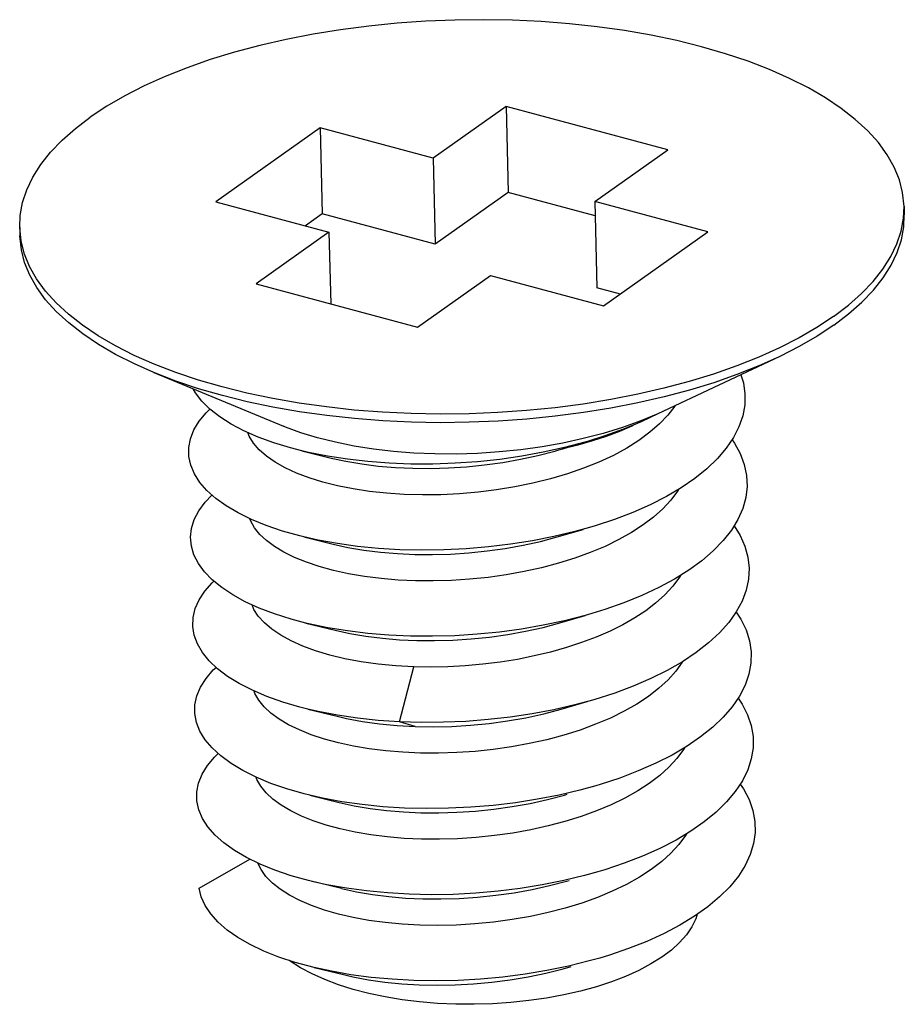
# Model space of a CAD drawing. Header units: millimetres. Extents: x 6 to 414, y 7 to 290.
# Tile 298 of 341: x 108.726 to 109.186, y 215.935 to 216.446. Entities that reach past the tile are written whole.
import ezdxf

# ---------------------------------------------------------------- set-up
doc = ezdxf.new("R2010")
doc.units = ezdxf.units.MM
doc.header["$LTSCALE"] = 23.1
doc.layers.add('03_ALL_AXES', color=7, linetype='CONTINUOUS')
doc.layers.add('20_ALL_FEATURES', color=7, linetype='CONTINUOUS')

msp = doc.modelspace()

# ---------------------------------------------------------------- linework, layer by layer
at = {"layer": '03_ALL_AXES', "color": 7, "linetype": 'Continuous'}
for p, q in [((109.18607, 216.3433), (109.18634, 216.34944)), ((109.18634, 216.34944), (109.18645, 216.34497)), ((108.72647, 216.33855), (108.72658, 216.33407)), ((108.72722, 216.3313), (108.72647, 216.33855)), ((109.1217, 216.27142), (109.05837, 216.24163)), ((108.7963, 216.26302), (108.86359, 216.23519))]:
    msp.add_line(p, q, dxfattribs=at)
for points in [[(109.18634, 216.34944), (109.18559, 216.35669), (109.18387, 216.36331), (109.18119, 216.36985), (109.17753, 216.37628), (109.17294, 216.38258), (109.16741, 216.38871), (109.16098, 216.39464), (109.15367, 216.40036), (109.14553, 216.40584), (109.13656, 216.41105), (109.12683, 216.41598), (109.11637, 216.4206), (109.10523, 216.42489), (109.09344, 216.42883), (109.08107, 216.43241), (109.06817, 216.43561), (109.05478, 216.43842), (109.04098, 216.44083), (109.02681, 216.44282), (109.01235, 216.44439), (108.99764, 216.44552), (108.98275, 216.44623), (108.96776, 216.44649), (108.95271, 216.44632), (108.93768, 216.44571), (108.92273, 216.44466), (108.90793, 216.44318), (108.89333, 216.44127), (108.879, 216.43895), (108.86501, 216.43623), (108.8514, 216.43311), (108.83825, 216.4296), (108.8256, 216.42573), (108.81351, 216.42151), (108.80203, 216.41696), (108.79122, 216.4121), (108.78111, 216.40694), (108.77177, 216.40153), (108.76318, 216.39584)], [(108.72647, 216.33855), (108.72674, 216.34469), (108.72797, 216.35139), (108.73019, 216.35806), (108.73337, 216.36467), (108.7375, 216.37119), (108.74258, 216.3776), (108.74857, 216.38386), (108.75543, 216.38994), (108.76318, 216.39584)], [(109.14974, 216.28767), (109.15748, 216.29356), (109.16435, 216.29965), (109.17034, 216.30592), (109.17542, 216.31232), (109.17955, 216.31884), (109.18273, 216.32545), (109.18495, 216.33212), (109.18618, 216.33883), (109.18645, 216.34497)], [(109.14963, 216.29215), (109.15738, 216.29805), (109.16425, 216.30413), (109.17024, 216.31039), (109.17531, 216.3168), (109.17945, 216.32332), (109.18263, 216.32993), (109.18484, 216.3366), (109.18607, 216.3433)], [(108.7963, 216.26302), (108.78609, 216.26753), (108.77636, 216.27246), (108.76739, 216.27767), (108.75924, 216.28315), (108.75194, 216.28887), (108.74551, 216.29481), (108.73998, 216.30094), (108.73538, 216.30723), (108.73173, 216.31366), (108.72904, 216.3202), (108.72733, 216.32683), (108.72658, 216.33407)], [(108.81937, 216.25916), (108.80759, 216.2631), (108.79644, 216.26739), (108.78598, 216.27201), (108.77625, 216.27694), (108.76729, 216.28215), (108.75914, 216.28763), (108.75183, 216.29335), (108.7454, 216.29928), (108.73988, 216.30541), (108.73528, 216.31171), (108.73163, 216.31814), (108.72894, 216.32468), (108.72722, 216.3313)], [(109.14963, 216.29215), (109.14104, 216.28646), (109.1317, 216.28105), (109.12159, 216.27589), (109.11078, 216.27103)], [(109.14974, 216.28767), (109.14117, 216.282), (109.13181, 216.27657), (109.1217, 216.27142)], [(109.12017, 216.27069), (109.11089, 216.26655), (109.09941, 216.262), (109.08732, 216.25778), (109.07467, 216.25391), (109.06152, 216.25041), (109.04791, 216.24729), (109.03392, 216.24456), (109.01959, 216.24224), (109.00499, 216.24034), (108.99019, 216.23886), (108.97524, 216.23781), (108.96021, 216.2372), (108.94516, 216.23702), (108.93016, 216.23729), (108.91528, 216.23799), (108.90057, 216.23913), (108.88611, 216.24069), (108.87194, 216.24268), (108.85814, 216.24509), (108.84475, 216.2479), (108.83185, 216.2511), (108.81948, 216.25468), (108.80769, 216.25862), (108.7963, 216.26302)], [(109.11078, 216.27103), (109.0993, 216.26648), (109.08721, 216.26226), (109.07456, 216.25839)], [(108.84465, 216.25238), (108.83174, 216.25558), (108.81937, 216.25916)], [(109.07456, 216.25839), (109.06141, 216.25488), (109.04781, 216.25176), (109.03381, 216.24903), (109.01948, 216.24672), (109.00488, 216.24481), (108.99008, 216.24333), (108.97513, 216.24228), (108.9601, 216.24167), (108.94506, 216.2415), (108.93006, 216.24176), (108.91518, 216.24247), (108.90047, 216.2436), (108.886, 216.24517), (108.87183, 216.24716), (108.85803, 216.24957), (108.84465, 216.25238)]]:
    msp.add_lwpolyline(points, dxfattribs=at)
at = {"layer": '20_ALL_FEATURES', "color": 7, "linetype": 'Continuous'}
for p, q in [((108.97944, 216.4014), (108.9415, 216.37449)), ((108.97944, 216.4014), (108.9805, 216.35664)), ((109.06345, 216.37885), (108.97944, 216.4014)), ((108.8827, 216.39027), (108.82849, 216.35183)), ((108.8827, 216.39027), (108.88376, 216.34551)), ((108.9415, 216.37449), (108.8827, 216.39027)), ((109.02551, 216.35194), (109.06345, 216.37885)), ((108.9415, 216.37449), (108.94256, 216.32973)), ((108.9805, 216.35664), (108.94256, 216.32973)), ((109.02569, 216.34451), (108.9805, 216.35664)), ((108.82849, 216.35183), (108.8873, 216.33605)), ((109.02551, 216.35194), (109.02657, 216.30718)), ((109.08432, 216.33616), (109.02551, 216.35194)), ((108.88376, 216.34551), (108.87505, 216.33933)), ((108.94256, 216.32973), (108.88376, 216.34551)), ((108.8873, 216.33605), (108.84936, 216.30914)), ((108.8873, 216.33605), (108.88819, 216.29872)), ((109.03012, 216.29772), (109.08432, 216.33616)), ((108.93337, 216.28659), (108.97131, 216.3135)), ((108.97131, 216.3135), (109.03012, 216.29772)), ((108.84936, 216.30914), (108.93337, 216.28659)), ((109.03882, 216.3039), (109.02657, 216.30718)), ((109.05836, 216.24166), (109.04937, 216.23791)), ((109.05836, 216.24166), (109.04969, 216.23748)), ((109.02425, 216.22753), (109.0167, 216.2254)), ((108.87316, 216.22236), (108.88842, 216.21865)), ((109.00683, 216.22291), (109.00873, 216.22347)), ((109.00881, 216.2235), (109.01835, 216.2263)), ((109.0167, 216.2254), (109.00881, 216.2235)), ((108.87422, 216.1776), (108.88948, 216.17389)), ((108.87528, 216.13284), (108.89054, 216.12913)), ((108.92403, 216.08154), (108.93133, 216.1101)), ((108.87634, 216.08808), (108.8916, 216.08437)), ((108.93207, 216.07909), (108.92403, 216.08154)), ((108.8774, 216.04332), (108.89266, 216.03961)), ((108.81978, 215.9951), (108.84617, 216.0101)), ((108.87952, 215.9538), (108.86976, 215.95644)), ((108.87952, 215.9538), (108.89478, 215.95009))]:
    msp.add_line(p, q, dxfattribs=at)
for points in [[(109.1015, 216.26191), (109.10278, 216.25779), (109.1036, 216.25208), (109.10349, 216.24633), (109.10245, 216.24059), (109.10049, 216.23488), (109.09762, 216.22925)], [(108.82539, 216.24403), (108.82116, 216.2482), (108.81781, 216.25251), (108.81665, 216.2546)], [(108.82839, 216.19765), (108.82381, 216.20175), (108.8201, 216.206), (108.81729, 216.2104), (108.81539, 216.21489), (108.81441, 216.21946), (108.81435, 216.22406), (108.81523, 216.22866), (108.81704, 216.23323), (108.81975, 216.23774), (108.82337, 216.24216), (108.82536, 216.24406)], [(108.87316, 216.22236), (108.86735, 216.22387), (108.8586, 216.22652), (108.85048, 216.22949), (108.84306, 216.23276), (108.83638, 216.23628), (108.83048, 216.24005), (108.82539, 216.24403)], [(109.06708, 216.24573), (109.06704, 216.24565), (109.06349, 216.24096), (109.05919, 216.2364), (109.05417, 216.232), (109.04847, 216.22779), (109.04212, 216.22379)], [(109.04937, 216.23791), (109.03985, 216.23449), (109.02988, 216.23142), (109.01954, 216.22873), (109.00896, 216.22643), (108.99813, 216.2245), (108.98704, 216.22296), (108.97582, 216.22181), (108.96458, 216.22106), (108.95339, 216.22072), (108.94235, 216.22078), (108.93148, 216.22122), (108.92084, 216.22205), (108.91045, 216.22326), (108.90034, 216.22485), (108.89062, 216.22682), (108.88139, 216.22913), (108.87274, 216.23178), (108.86475, 216.23471), (108.86357, 216.2352)], [(109.04969, 216.23748), (109.04044, 216.23362), (109.03065, 216.23009), (109.02177, 216.2273)], [(108.85934, 216.21648), (108.85483, 216.21963), (108.85107, 216.22294), (108.84808, 216.22639), (108.84588, 216.22996), (108.84517, 216.23183)], [(109.04554, 216.2356), (109.04478, 216.23525), (109.03834, 216.23246), (109.03148, 216.22989), (109.02425, 216.22753)], [(109.02177, 216.2273), (109.0204, 216.2269), (109.00974, 216.22409), (108.99875, 216.22165), (108.9875, 216.21961), (108.97606, 216.21796), (108.9645, 216.21673), (108.9529, 216.21591), (108.94133, 216.21551), (108.92986, 216.21552), (108.91858, 216.21593), (108.90755, 216.21676), (108.89685, 216.21797), (108.88653, 216.21957), (108.87668, 216.22154), (108.87316, 216.22236)], [(109.09762, 216.22925), (109.09386, 216.22371), (109.08923, 216.21831), (109.08376, 216.21308), (109.07749, 216.20803)], [(109.09687, 216.22814), (109.09811, 216.22643), (109.10113, 216.22092), (109.10325, 216.21531), (109.10444, 216.20961), (109.10471, 216.20387), (109.10404, 216.19813), (109.10245, 216.1924), (109.09994, 216.18673)], [(109.04212, 216.22379), (109.03518, 216.22004), (109.02769, 216.21655), (109.0197, 216.21334), (109.01128, 216.21043), (109.00248, 216.20784), (108.99337, 216.20558), (108.98401, 216.20366), (108.97446, 216.2021), (108.96481, 216.2009), (108.9551, 216.20006), (108.94543, 216.19959), (108.93585, 216.19948), (108.92643, 216.19973), (108.91724, 216.20034), (108.90834, 216.2013), (108.89981, 216.20259), (108.8917, 216.20421), (108.88406, 216.20613), (108.87696, 216.20834), (108.87044, 216.21081), (108.86455, 216.21354), (108.85934, 216.21648)], [(108.88842, 216.21865), (108.89602, 216.21698), (108.9043, 216.21556), (108.91292, 216.21448), (108.92181, 216.21372), (108.93086, 216.21331), (108.94006, 216.21323), (108.94938, 216.2135), (108.95877, 216.21411), (108.96822, 216.21507), (108.97761, 216.21637), (108.98686, 216.21802), (108.99591, 216.21999), (109.00468, 216.22229), (109.00683, 216.22291)], [(109.07749, 216.20803), (109.07046, 216.20322), (109.06272, 216.19865), (109.0543, 216.19436), (109.04527, 216.19037), (109.03569, 216.1867), (109.02562, 216.18338), (109.02284, 216.18254)], [(109.06895, 216.20233), (109.06844, 216.20141), (109.06502, 216.19675), (109.06089, 216.19226), (109.0561, 216.18794)], [(108.83152, 216.15131), (108.8266, 216.15532), (108.82254, 216.15952), (108.81937, 216.16386), (108.8171, 216.16832), (108.81575, 216.17286), (108.81532, 216.17745), (108.81583, 216.18206), (108.81726, 216.18665), (108.81962, 216.19119), (108.82287, 216.19564), (108.82644, 216.19939)], [(108.87422, 216.1776), (108.87208, 216.17813), (108.86309, 216.18066), (108.85471, 216.18351), (108.84701, 216.18665), (108.84002, 216.19008), (108.8338, 216.19375), (108.82839, 216.19765)], [(108.85902, 216.17261), (108.85483, 216.17572), (108.85136, 216.17897), (108.84863, 216.18235), (108.84664, 216.18583), (108.84622, 216.18704)], [(109.0561, 216.18794), (109.05071, 216.18384), (109.04468, 216.17992)], [(109.09994, 216.18673), (109.09653, 216.18115), (109.09225, 216.1757), (109.08711, 216.17039), (109.08116, 216.16527)], [(109.02284, 216.18254), (109.01511, 216.18041), (109.00425, 216.17782), (108.99309, 216.17562), (108.98172, 216.17381), (108.9702, 216.17242), (108.95861, 216.17143), (108.94701, 216.17086), (108.9355, 216.1707), (108.92414, 216.17096), (108.913, 216.17162), (108.90215, 216.17268), (108.89168, 216.17413), (108.88163, 216.17595), (108.87422, 216.1776)], [(108.88948, 216.17389), (108.89712, 216.17221), (108.90541, 216.1708), (108.91404, 216.16971), (108.92293, 216.16896), (108.93198, 216.16855), (108.94118, 216.16847), (108.95053, 216.16874), (108.95997, 216.16936), (108.96948, 216.17033), (108.97892, 216.17165), (108.9882, 216.17331), (108.99726, 216.1753), (109.00603, 216.17761), (109.01941, 216.18154)], [(109.09794, 216.18347), (109.10109, 216.17839), (109.10357, 216.17281), (109.10513, 216.16714), (109.10577, 216.16142), (109.10548, 216.15567), (109.10426, 216.14993), (109.10211, 216.14424), (109.09906, 216.13862)], [(109.04468, 216.17992), (109.03805, 216.17621), (109.03087, 216.17272), (109.02317, 216.16949), (109.01505, 216.16655), (109.0066, 216.16393), (108.99785, 216.16162), (108.98878, 216.15961), (108.97948, 216.15794), (108.97, 216.1566), (108.96044, 216.15562), (108.95092, 216.155), (108.9415, 216.15472), (108.93229, 216.1548), (108.92325, 216.15521), (108.91436, 216.15596), (108.90573, 216.15705), (108.89745, 216.15846), (108.8896, 216.16019), (108.88227, 216.1622), (108.87552, 216.16447), (108.8694, 216.16697), (108.8639, 216.16968), (108.85902, 216.17261)], [(109.08116, 216.16527), (109.07443, 216.16036), (109.06696, 216.15569), (109.05881, 216.15128), (109.05002, 216.14717), (109.04065, 216.14337), (109.03077, 216.13991), (109.0239, 216.13778)], [(109.07004, 216.15761), (109.06949, 216.15664), (109.06607, 216.15199), (109.06195, 216.1475), (109.05716, 216.14318)], [(108.82935, 216.10909), (108.82496, 216.11324), (108.82145, 216.11755), (108.81885, 216.12198), (108.81717, 216.12651), (108.81642, 216.13111), (108.81661, 216.13573), (108.81774, 216.14034), (108.81979, 216.14492), (108.82276, 216.14942), (108.82662, 216.15382), (108.82749, 216.1546)], [(108.87528, 216.13284), (108.86768, 216.13485), (108.85905, 216.13757), (108.85107, 216.1406), (108.84379, 216.14392), (108.83726, 216.14749), (108.83152, 216.15131)], [(108.86225, 216.12648), (108.85758, 216.12962), (108.85368, 216.13294), (108.85055, 216.13641), (108.84824, 216.13997), (108.84727, 216.14233)], [(109.05716, 216.14318), (109.05203, 216.13927), (109.04635, 216.13553), (109.04015, 216.13199)], [(109.0239, 216.13778), (109.02043, 216.13679), (109.0097, 216.13405), (108.99865, 216.13169), (108.98736, 216.12973), (108.97589, 216.12817), (108.96432, 216.12702), (108.95271, 216.12628), (108.94116, 216.12596), (108.92973, 216.12605), (108.91849, 216.12655), (108.90752, 216.12745), (108.89689, 216.12874), (108.88666, 216.13042), (108.8769, 216.13246), (108.87528, 216.13284)], [(108.89054, 216.12913), (108.89818, 216.12745), (108.90647, 216.12604), (108.91509, 216.12495), (108.92399, 216.1242), (108.93302, 216.12379), (108.94224, 216.12371), (108.95166, 216.12399), (108.96118, 216.12461), (108.97073, 216.12559), (108.98022, 216.12693), (108.98952, 216.1286), (108.99858, 216.1306), (109.00734, 216.13292), (109.02047, 216.13678)], [(109.09906, 216.13862), (109.09513, 216.13311), (109.09033, 216.12774), (109.0847, 216.12254), (109.07828, 216.11754)], [(109.09903, 216.13856), (109.10149, 216.13482), (109.10418, 216.12925), (109.10594, 216.12358), (109.10678, 216.11784), (109.10667, 216.11207), (109.10563, 216.10631), (109.10367, 216.10059), (109.10078, 216.09493)], [(109.04015, 216.13199), (109.03345, 216.12866), (109.02627, 216.12554), (109.01868, 216.12268), (109.01078, 216.12009), (109.00256, 216.11777), (108.99406, 216.11574), (108.98532, 216.11399), (108.97635, 216.11254), (108.96726, 216.11141), (108.95813, 216.1106), (108.94904, 216.11011), (108.94009, 216.10995), (108.93133, 216.1101)], [(108.93133, 216.1101), (108.92199, 216.11061), (108.91287, 216.11148), (108.90404, 216.11272), (108.89561, 216.11429), (108.88768, 216.11619), (108.88034, 216.11839), (108.87365, 216.12084), (108.86762, 216.12354), (108.86225, 216.12648)], [(109.07828, 216.11754), (109.0711, 216.11277), (109.06322, 216.10826), (109.05468, 216.10402), (109.04553, 216.1001), (109.03585, 216.09649), (109.02496, 216.09302)], [(108.83101, 216.06382), (108.82652, 216.06795), (108.8229, 216.07224), (108.82019, 216.07666), (108.81839, 216.08118), (108.81753, 216.08577), (108.8176, 216.09039), (108.81861, 216.09501), (108.82054, 216.09959), (108.8234, 216.1041), (108.82715, 216.10852), (108.82857, 216.10983)], [(108.87634, 216.08808), (108.87221, 216.08913), (108.86331, 216.09174), (108.85505, 216.09466), (108.84748, 216.09789), (108.84064, 216.10138), (108.83458, 216.10513), (108.82935, 216.10909)], [(109.07108, 216.11276), (109.07092, 216.11245), (109.06761, 216.10782), (109.06358, 216.10331), (109.05885, 216.09895), (109.05345, 216.09476), (109.04741, 216.09077), (109.04079, 216.08701)], [(108.86135, 216.08295), (108.8571, 216.08608), (108.85357, 216.08936), (108.85079, 216.09278), (108.84877, 216.0963), (108.84834, 216.09752)], [(109.10078, 216.09493), (109.097, 216.08938), (109.09234, 216.08396), (109.08685, 216.07871), (109.08054, 216.07365)], [(109.10004, 216.09385), (109.10215, 216.09075), (109.10495, 216.08519), (109.10683, 216.07953), (109.10778, 216.0738), (109.1078, 216.06804), (109.10688, 216.06227), (109.10502, 216.05654), (109.10225, 216.05087)], [(109.02496, 216.09302), (109.0151, 216.09035), (109.00418, 216.08783), (108.99297, 216.08571), (108.98156, 216.08398), (108.97002, 216.08267), (108.95842, 216.08176), (108.94684, 216.08127), (108.93535, 216.0812), (108.92403, 216.08154)], [(108.93207, 216.07909), (108.94155, 216.07894), (108.95117, 216.07916), (108.96087, 216.07974), (108.97057, 216.08069), (108.9802, 216.082), (108.9897, 216.08367), (108.999, 216.08569), (109.00803, 216.08805), (109.02153, 216.09202)], [(109.04079, 216.08701), (109.03362, 216.08349), (109.02596, 216.08023), (109.01785, 216.07726), (109.00936, 216.07459), (109.00055, 216.07224), (108.99146, 216.0702), (108.98217, 216.06851), (108.97274, 216.06716), (108.96323, 216.06616), (108.95372, 216.06551), (108.94426, 216.06521), (108.93492, 216.06526), (108.92577, 216.06566), (108.91686, 216.0664), (108.90826, 216.06747), (108.90003, 216.06885), (108.89223, 216.07054), (108.88491, 216.07252), (108.87811, 216.07478), (108.87189, 216.07728), (108.86629, 216.08001), (108.86135, 216.08295)], [(108.92403, 216.08154), (108.9129, 216.08228), (108.90209, 216.08342), (108.89166, 216.08496), (108.88167, 216.08686), (108.87634, 216.08808)], [(108.8916, 216.08437), (108.89635, 216.08328), (108.90478, 216.0817), (108.91361, 216.08047), (108.92273, 216.0796), (108.93207, 216.07909)], [(109.08054, 216.07365), (109.07347, 216.06882), (109.06568, 216.06425), (109.05721, 216.05995), (109.04814, 216.05596), (109.0385, 216.05229), (109.02837, 216.04897), (109.02602, 216.04826)], [(109.07213, 216.06804), (109.07162, 216.06713), (109.0682, 216.06247), (109.06407, 216.05798), (109.05928, 216.05366)], [(108.85143, 216.00753), (108.8444, 216.01096), (108.83814, 216.01465), (108.8327, 216.01856), (108.82809, 216.02266), (108.82437, 216.02694), (108.82154, 216.03134), (108.81963, 216.03585), (108.81864, 216.04043), (108.8186, 216.04505), (108.81949, 216.04967), (108.82131, 216.05426), (108.82405, 216.05878), (108.8277, 216.06321), (108.82965, 216.06507)], [(108.8774, 216.04332), (108.87442, 216.04407), (108.86545, 216.04663), (108.85711, 216.04952), (108.84945, 216.05271), (108.84252, 216.05617), (108.83636, 216.05989), (108.83101, 216.06382)], [(109.05928, 216.05366), (109.05386, 216.04954), (109.04782, 216.04561), (109.0412, 216.04191), (109.03405, 216.03844), (109.02644, 216.03525), (109.0184, 216.03233), (109.01, 216.02971), (109.00126, 216.02739), (108.99219, 216.02538), (108.98288, 216.02369), (108.97336, 216.02235), (108.96376, 216.02135), (108.95417, 216.02072), (108.94469, 216.02044), (108.93544, 216.02052), (108.92641, 216.02093), (108.91763, 216.02167), (108.90913, 216.02274), (108.90093, 216.02412), (108.89314, 216.02582), (108.88584, 216.0278), (108.87907, 216.03005), (108.87292, 216.03253), (108.86738, 216.03524), (108.86243, 216.03818), (108.85816, 216.04132), (108.85462, 216.04462), (108.85183, 216.04804), (108.84983, 216.05154), (108.84941, 216.05273)], [(109.02602, 216.04826), (109.01781, 216.04601), (109.0069, 216.04342), (108.99569, 216.04123), (108.98426, 216.03944), (108.9727, 216.03807), (108.96106, 216.0371), (108.94943, 216.03655), (108.93788, 216.03643), (108.92649, 216.03671), (108.91534, 216.0374), (108.90448, 216.0385), (108.894, 216.03998), (108.88396, 216.04185), (108.8774, 216.04332)], [(109.10225, 216.05087), (109.09858, 216.0453), (109.09403, 216.03987), (109.08864, 216.03459), (109.08243, 216.02951), (109.07545, 216.02465), (109.06775, 216.02005), (109.05937, 216.01571), (109.05036, 216.01168), (109.04079, 216.00797), (109.03072, 216.0046), (109.02708, 216.0035)], [(109.10109, 216.04911), (109.1028, 216.04668), (109.10571, 216.04113), (109.10771, 216.03548), (109.10878, 216.02976), (109.10891, 216.024), (109.1081, 216.01823), (109.10637, 216.01249), (109.10371, 216.00682), (109.10015, 216.00123), (109.09571, 215.99578), (109.09042, 215.99048), (109.08431, 215.98538)], [(108.89266, 216.03961), (108.90046, 216.0379), (108.9087, 216.0365), (108.91725, 216.03543), (108.92608, 216.03468), (108.93512, 216.03427), (108.94436, 216.03419), (108.95384, 216.03447), (108.96342, 216.0351), (108.97303, 216.03609), (108.98254, 216.03744), (108.99186, 216.03913), (109.00093, 216.04114), (109.00967, 216.04346), (109.01107, 216.04386)], [(109.07321, 216.02331), (109.07268, 216.02236), (109.06925, 216.01771), (109.06513, 216.01322), (109.06034, 216.0089)], [(109.06034, 216.0089), (109.05483, 216.00472), (109.04868, 216.00073), (109.04192, 215.99697), (109.03461, 215.99346), (109.02686, 215.99024), (109.01869, 215.98731), (109.01015, 215.98469), (109.00125, 215.98237), (108.99202, 215.98037), (108.98254, 215.97871), (108.97288, 215.9774), (108.96314, 215.97645), (108.95343, 215.97588), (108.94386, 215.97567), (108.93452, 215.97582), (108.92542, 215.97631), (108.91659, 215.97714), (108.90807, 215.9783), (108.8999, 215.97978), (108.89217, 215.98157), (108.88494, 215.98365), (108.87826, 215.98599), (108.87221, 215.98858), (108.86677, 215.99141), (108.86196, 215.99447), (108.85787, 215.99772), (108.85454, 216.00113), (108.852, 216.00467), (108.85038, 216.00805)], [(108.89372, 215.99485), (108.87664, 215.99901), (108.8676, 216.00153), (108.85918, 216.00438), (108.85143, 216.00753)], [(109.02708, 216.0035), (109.02022, 216.00159), (109.00934, 215.99896), (108.99816, 215.99672), (108.98676, 215.99489), (108.97521, 215.99345), (108.96358, 215.99244), (108.95194, 215.99184), (108.94038, 215.99166), (108.92897, 215.99189), (108.91778, 215.99254), (108.90688, 215.99358), (108.89635, 215.99502), (108.88624, 215.99683), (108.87846, 215.99856)], [(108.89372, 215.99485), (108.90167, 215.99311), (108.90986, 215.99172), (108.91836, 215.99066), (108.92714, 215.98992), (108.93617, 215.98951), (108.94543, 215.98943), (108.95491, 215.98971), (108.96449, 215.99034), (108.9741, 215.99133), (108.98361, 215.99268), (108.99293, 215.99437), (109.00199, 215.99638), (109.01074, 215.9987), (109.01213, 215.9991)], [(108.86976, 215.95644), (108.86126, 215.95925), (108.85342, 215.96236), (108.8463, 215.96576), (108.83994, 215.96941), (108.83439, 215.9733), (108.82968, 215.97738), (108.82584, 215.98163), (108.8229, 215.98603), (108.82088, 215.99052), (108.81978, 215.9951)], [(109.0788, 215.98146), (109.07809, 215.97911), (109.07603, 215.97492), (109.0732, 215.9708), (109.06963, 215.96678), (109.06533, 215.9629), (109.06033, 215.95918), (109.05468, 215.95564), (109.0484, 215.95231), (109.04155, 215.94921), (109.03417, 215.94636), (109.02631, 215.94379), (109.01802, 215.94151), (109.00937, 215.93954), (109.00041, 215.93789), (108.9912, 215.93657), (108.98181, 215.93559), (108.97231, 215.93496), (108.96275, 215.93468), (108.95321, 215.93475), (108.94375, 215.93518), (108.93444, 215.93596), (108.92533, 215.93708), (108.9165, 215.93855), (108.90801, 215.94033), (108.8999, 215.94244), (108.89225, 215.94484), (108.8851, 215.94753), (108.8785, 215.95049), (108.8725, 215.95368), (108.86713, 215.95711), (108.86667, 215.95746)], [(109.08431, 215.98538), (109.07743, 215.98049), (109.06981, 215.97585), (109.06151, 215.97148), (109.05258, 215.96741), (109.04308, 215.96365), (109.03307, 215.96024), (109.02814, 215.95874)], [(109.02814, 215.95874), (109.02261, 215.95719), (109.01178, 215.95451), (109.00063, 215.95222), (108.98926, 215.95033), (108.97772, 215.94885), (108.96609, 215.94778), (108.95445, 215.94713), (108.94288, 215.9469), (108.93144, 215.94708), (108.92022, 215.94767), (108.90928, 215.94867), (108.8987, 215.95006), (108.88854, 215.95183), (108.87952, 215.9538)], [(108.89478, 215.95009), (108.89975, 215.94895), (108.90784, 215.94744), (108.91632, 215.94625), (108.92514, 215.94538), (108.93423, 215.94485), (108.94353, 215.94466), (108.95298, 215.94482), (108.9625, 215.94534), (108.97205, 215.94621), (108.98154, 215.94744), (108.99091, 215.94901), (109.0001, 215.95092), (109.00905, 215.95317), (109.01319, 215.95434)]]:
    msp.add_lwpolyline(points, dxfattribs=at)

doc.saveas('drawing.dxf')
